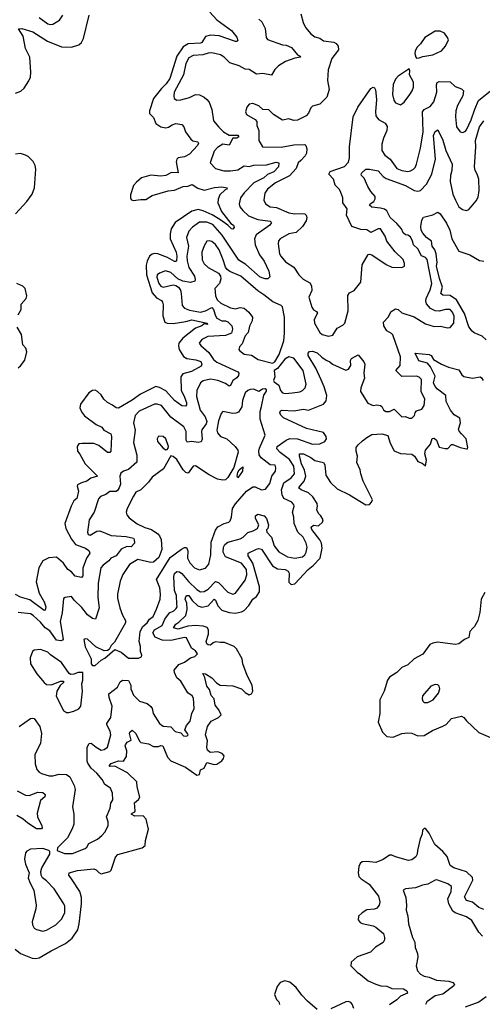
# Model space of a CAD drawing. Extents: x 1839239 to 1929705, y 762242 to 910352.
# Tile 374 of 429: x 1905268 to 1908994, y 857486 to 865408. Entities that reach past the tile are written whole.
import ezdxf

# ---------------------------------------------------------------- set-up
doc = ezdxf.new("R2010")
doc.units = 0

msp = doc.modelspace()

# ---------------------------------------------------------------- linework, layer by layer
at = {"layer": '0CON10XD'}
for points in [[(1906798.3, 865468.3), (1906855, 865406.7), (1906975, 865321.4), (1907017.4, 865267.4), (1907025, 865240), (1907018.2, 865231.8), (1907005, 865230.8), (1906875, 865276.9), (1906805, 865283.9), (1906765, 865271.9), (1906735.7, 865225), (1906725, 865218.5), (1906625, 865214.3), (1906585, 865188.1), (1906533, 865115), (1906477.2, 864935), (1906448.5, 864891.5), (1906410.3, 864855), (1906345, 864774.1), (1906312.4, 864675), (1906313, 864653), (1906345, 864620), (1906363.7, 864573.7), (1906405, 864544.6), (1906445, 864538.6), (1906466.6, 864543.4), (1906495, 864562.7), (1906525, 864571.6), (1906575.3, 864565.3), (1906590, 864545), (1906604.4, 864505), (1906645.3, 864445.3), (1906663.1, 864433.1), (1906704.2, 864424.2), (1906707.5, 864415), (1906701.4, 864395), (1906634.7, 864325.3), (1906595, 864304.6), (1906545, 864295.7), (1906534.3, 864285), (1906528.9, 864265), (1906545.5, 864174.5), (1906490.9, 864179.1), (1906445, 864152.9), (1906405, 864149.5), (1906325, 864155.7), (1906250, 864135), (1906208.3, 864101.7), (1906185, 864072.5), (1906160.9, 863999.1), (1906160, 863970), (1906168.3, 863958.3), (1906183.1, 863953.1), (1906245, 863962.2), (1906285, 863960.4), (1906336.1, 863993.9), (1906465, 864030.8), (1906515, 864035.3), (1906585, 864065.2), (1906621.3, 864068.7), (1906657.2, 864082.8), (1906702.7, 864052.7), (1906755, 864034.8), (1906837.2, 864057.2), (1906895, 864062.5), (1906940, 864055), (1906936.2, 864045), (1906921.7, 864038.3), (1906880.8, 863999.2), (1906866, 863964), (1906863.5, 863935), (1906894.4, 863864.4), (1906968.4, 863768.4), (1906989.1, 863755), (1906994.4, 863735), (1906985, 863722.5), (1906975, 863724.4), (1906945.4, 863755.4), (1906880.4, 863800.4), (1906818.7, 863838.7), (1906745, 863870), (1906705, 863880.5), (1906655, 863866.9), (1906520.9, 863775), (1906488.8, 863725), (1906479.5, 863685), (1906481.2, 863645), (1906527.5, 863537.5), (1906534.8, 863505), (1906532, 863468), (1906525, 863461.6), (1906515, 863463), (1906459.6, 863495), (1906380, 863525), (1906355, 863526.9), (1906335, 863520.9), (1906314.7, 863505.3), (1906294.4, 863465.6), (1906288.1, 863431.9), (1906288.5, 863355), (1906335, 863211.2), (1906371.2, 863171.2), (1906409.2, 863149.2), (1906419.6, 863135), (1906424.7, 863114.7), (1906421.3, 863025), (1906438.2, 862975), (1906457.3, 862967.3), (1906505, 862964), (1906605, 862979), (1906655, 862992.9), (1906778.8, 862965), (1906780, 862955), (1906755, 862960), (1906735.5, 862944.5), (1906685, 862924.8), (1906580.8, 862845), (1906550.7, 862805), (1906547.8, 862785), (1906553.6, 862755), (1906587.7, 862697.7), (1906615, 862681.2), (1906688, 862672), (1906728.4, 862658.4), (1906736.1, 862635), (1906729.4, 862620.6), (1906652.4, 862577.6), (1906582.7, 862557.3), (1906565.4, 862535), (1906568.1, 862425), (1906591.4, 862385), (1906612.8, 862327.2), (1906612, 862308), (1906602.6, 862297.4), (1906575, 862300.8), (1906514.8, 862344.8), (1906445, 862420.6), (1906395, 862449.1), (1906365, 862455.5), (1906241.1, 862395), (1906174, 862346), (1906065, 862281.5), (1906045, 862285.5), (1906017.1, 862307.1), (1905975, 862328), (1905946.2, 862355), (1905925, 862389.6), (1905895, 862416.7), (1905875, 862426.6), (1905855, 862424), (1905824.1, 862405), (1905759.2, 862315), (1905752, 862285), (1905765, 862253.5), (1905791.6, 862221.6), (1905885, 862149.6), (1905928.8, 862128.8), (1905946.9, 862105), (1906002.5, 862075), (1906007.1, 862055), (1906002.5, 861935), (1905994.3, 861925.7), (1905974.6, 861924.6), (1905905, 861982.9), (1905865, 861998.4), (1905770.7, 861999.3), (1905745, 861994), (1905730.8, 861975), (1905732.9, 861935), (1905752.5, 861912.5), (1905796.2, 861835), (1905894.2, 861735), (1905841.5, 861718.5), (1905808.9, 861695), (1905767.3, 861682.7), (1905734.4, 861665), (1905731.5, 861655), (1905741.2, 861615), (1905727.8, 861555), (1905704.6, 861535.4), (1905683.5, 861495), (1905631.5, 861355), (1905641.1, 861315), (1905685, 861228), (1905718.8, 861185), (1905798.8, 861155), (1905825, 861136.2), (1905831.2, 861125), (1905832, 861115), (1905805.7, 861075), (1905776.1, 860993.9), (1905777.6, 860932.4), (1905765, 860920.6), (1905715, 860930), (1905685.6, 860965), (1905655.4, 860985.4), (1905622.1, 861035), (1905565, 861083.7), (1905502.4, 861077.6), (1905454.8, 861055.2), (1905422.7, 860997.3), (1905400, 860885), (1905424.8, 860794.8), (1905466.2, 860725), (1905477.9, 860685), (1905473.6, 860656.4), (1905465, 860654.2), (1905350.4, 860740.4), (1905275, 860760.7), (1905235, 860784.5)], [(1905235, 864817.1), (1905278.1, 864831.9), (1905304.3, 864855.7), (1905343.4, 864916.6), (1905354.3, 864945), (1905357.8, 864985), (1905348.8, 865105), (1905314.6, 865175), (1905295.9, 865275), (1905258.8, 865335), (1905285, 865336.2), (1905375, 865310), (1905492.7, 865235), (1905605, 865188.1), (1905685, 865185.7), (1905745, 865205.8), (1905766.4, 865223.6), (1905781.9, 865255), (1905828.2, 865445)], [(1905424.1, 865424.1), (1905493.8, 865375), (1905515, 865368.5), (1905535, 865371.5), (1905590, 865405), (1905617.1, 865442.9)], [(1907195, 865411.9), (1907219.1, 865389.1), (1907245.8, 865335.8), (1907252.9, 865265), (1907265, 865248), (1907385, 865206.5), (1907415, 865203.3), (1907456.2, 865185), (1907505, 865126), (1907526.2, 865115), (1907530, 865105), (1907485, 865098.1), (1907409.7, 865070.3), (1907352.9, 865035), (1907323.3, 865006.7), (1907295, 864960), (1907225, 864974.4), (1907175, 864968.5), (1907116.4, 865006.4), (1907085, 865008.9), (1907035, 865037.1), (1906959.8, 865059.8), (1906915.6, 865105), (1906885.6, 865125), (1906815, 865139.8), (1906785, 865139.2), (1906743.5, 865123.5), (1906665, 865119.6), (1906630.1, 865099.9), (1906606.4, 865055), (1906587.4, 864962.6), (1906512.7, 864825), (1906508.5, 864795), (1906512.5, 864772.5), (1906535, 864760), (1906565, 864762.2), (1906635, 864781.1), (1906685, 864805.6), (1906715, 864802.9), (1906753.2, 864783.2), (1906776.6, 864766.6), (1906793.4, 864743.4), (1906815.7, 864685), (1906829.2, 864595), (1906872, 864542), (1906909.2, 864505), (1906955, 864478.2), (1907025, 864477.3), (1907034.3, 864465), (1907017.5, 864455), (1906985, 864453.5), (1906955, 864399.2), (1906905, 864405.5), (1906861.9, 864378.1), (1906835, 864348.6), (1906801.1, 864255), (1906845, 864209.4), (1906912.3, 864192.3), (1906965, 864191.1), (1907025, 864199.3), (1907075, 864232.4), (1907115, 864226.3), (1907155, 864237.7), (1907255, 864240), (1907335, 864261.1), (1907355.5, 864255.5), (1907352.3, 864225), (1907315, 864184.1), (1907265, 864162), (1907234.3, 864135.7), (1907155, 864096.1), (1907075.4, 864015), (1907046.2, 863975), (1907036.7, 863925), (1907042.4, 863902.4), (1907065, 863871.4), (1907109.6, 863829.6), (1907185, 863800.3), (1907285, 863785.6), (1907297.1, 863775), (1907282.9, 863755), (1907172.5, 863677.5), (1907159.6, 863645), (1907165.5, 863595), (1907200.5, 863515), (1907237, 863465), (1907274.4, 863385), (1907281.7, 863338.3), (1907267.7, 863322.3), (1907245, 863321.9), (1907204.4, 863335), (1907088.4, 863438.4), (1907032.6, 863472.6), (1906899.8, 863675), (1906825, 863759.8), (1906775, 863778.8), (1906715, 863779.8), (1906661.2, 863738.8), (1906631.2, 863705)], [(1907532.5, 865455), (1907551.4, 865385), (1907568.6, 865345), (1907613.1, 865295), (1907645, 865269.5), (1907685, 865258.5), (1907715, 865238.5), (1907797.4, 865227.4), (1907816.1, 865216.1), (1907832.3, 865195), (1907834.4, 865165), (1907780.8, 865095), (1907751.1, 865005), (1907747.4, 864917.4), (1907760, 864845), (1907740.8, 864785), (1907685, 864728), (1907625, 864712.5), (1907612.3, 864697.7), (1907594.2, 864655), (1907575, 864634), (1907505, 864598.6), (1907476.6, 864596.6), (1907435, 864609.4), (1907385, 864600), (1907313.3, 864645), (1907275, 864681.2), (1907226.1, 864686.1), (1907193.2, 864713.2), (1907145, 864732.9), (1907115, 864729.2), (1907097.1, 864705), (1907088, 864665), (1907095.9, 864645.9), (1907164.2, 864604.2), (1907177.7, 864587.7), (1907178, 864555), (1907192.9, 864515), (1907193.1, 864435), (1907223.8, 864385), (1907375, 864383.1), (1907475, 864399.7), (1907565, 864402.9), (1907572.9, 864395), (1907579.6, 864369.6), (1907576.9, 864335), (1907566.8, 864313.2), (1907531.8, 864275), (1907511.5, 864255), (1907495, 864210.5), (1907439.9, 864150.1), (1907328.5, 864095), (1907263.6, 864045), (1907243, 864013), (1907235.4, 863955), (1907246.7, 863925), (1907285, 863902), (1907336.3, 863896.3), (1907435, 863852.8), (1907485, 863846.5), (1907545, 863849.6), (1907564, 863845), (1907575.4, 863835), (1907580.4, 863815), (1907575, 863788.8), (1907546, 863744), (1907495, 863696.2), (1907435, 863683.9), (1907364.7, 863645.3), (1907352.6, 863627.4), (1907350, 863605), (1907360, 863525), (1907370, 863505), (1907408.9, 863458.9), (1907475, 863415.6), (1907515, 863355.7), (1907551.3, 863321.3), (1907605, 863291.2), (1907617, 863267), (1907620.3, 863229.7), (1907596.7, 863175), (1907620, 863095), (1907633.6, 863073.6), (1907659.3, 863059.3), (1907665.8, 863045.8), (1907640, 862995), (1907641.1, 862965), (1907685, 862892), (1907705.4, 862875.4), (1907755, 862861.4), (1907789.7, 862870.3), (1907825.5, 862924.5), (1907870.7, 862949.3), (1907885.7, 862965), (1907912.5, 863065), (1907911.7, 863188.3), (1907925, 863210), (1907961.2, 863228.8), (1908016, 863295), (1908026.2, 863435), (1908075, 863517.5), (1908085, 863522.5), (1908105, 863516.2), (1908219.1, 863439.1), (1908265, 863416), (1908345, 863413.8), (1908366.2, 863423.8), (1908368, 863445), (1908355, 863478.8), (1908290.6, 863540.6), (1908225.6, 863625), (1908211.1, 863665), (1908174, 863724), (1908155, 863724), (1908095, 863696.2), (1908065, 863718), (1908015, 863720.8), (1907942, 863745), (1907901.1, 863835), (1907904.4, 863885), (1907870, 863935), (1907870.8, 863975), (1907850.8, 864025), (1907840.8, 864045), (1907809.1, 864075), (1907794.4, 864125), (1907758, 864165), (1907767.5, 864185), (1907885, 864226), (1907915, 864261.2), (1907924.6, 864295.4), (1907923.2, 864385), (1907953.5, 864626.5), (1907990.4, 864705), (1908095, 864854.2), (1908115, 864863.8), (1908125, 864860), (1908134.2, 864844.2), (1908141.6, 864765), (1908132.2, 864665), (1908136.9, 864635), (1908157.5, 864605), (1908210.6, 864575), (1908228.2, 864548.2), (1908225.9, 864515), (1908198.2, 864455), (1908183.8, 864405), (1908185.6, 864355), (1908208.3, 864318.3), (1908252.1, 864285), (1908305, 864210), (1908345, 864193.1), (1908395, 864187.1), (1908415, 864190.5), (1908440, 864205), (1908452.4, 864217.6), (1908464.6, 864245.4), (1908495.9, 864374.1), (1908516.7, 864505), (1908511.2, 864665), (1908524.7, 864685.3), (1908575, 864707.8), (1908603.6, 864746.4), (1908627.5, 864825), (1908623.9, 864883.9), (1908629.1, 864900.9), (1908645, 864910.6), (1908735, 864907.5), (1908775, 864871.2), (1908825, 864850.8), (1908842, 864835), (1908837.1, 864795), (1908795, 864716), (1908781.2, 864675), (1908777.1, 864625), (1908786.9, 864545), (1908815, 864504), (1908835, 864500), (1908855, 864508), (1908865, 864522), (1908905, 864601.9), (1908932.3, 864687.7), (1908962.4, 864757.6), (1909060.6, 864835)], [(1908465, 865097.5), (1908485, 865100), (1908515, 865112), (1908596.4, 865123.6), (1908665, 865158), (1908697.5, 865195), (1908720, 865245), (1908714, 865265), (1908688.9, 865298.9), (1908655, 865314.3), (1908615, 865315.8), (1908530, 865265), (1908495.6, 865214.4), (1908466.7, 865185), (1908454, 865155), (1908451.2, 865135), (1908457.5, 865105), (1908465, 865097.5)], [(1908335, 864722.5), (1908365, 864744.2), (1908410, 864805), (1908429.2, 864835), (1908439.2, 864865), (1908439.4, 864905), (1908408, 864965), (1908411.2, 864995), (1908405, 865012.5), (1908315, 864954), (1908295, 864928), (1908275.6, 864885), (1908269.4, 864805), (1908280.7, 864760.7), (1908295, 864738), (1908335, 864722.5)], [(1908024.3, 864175), (1908056.1, 864203.9), (1908085.9, 864204.1), (1908155, 864190.8), (1908195.6, 864145.6), (1908219.7, 864129.7), (1908374.1, 864074.1), (1908445, 864032.2), (1908475, 864026.9), (1908495, 864032.5), (1908543.2, 864085), (1908587.9, 864165), (1908617.6, 864285), (1908601.6, 864475), (1908615, 864508.6), (1908635, 864521.2), (1908675, 864438.6), (1908700.8, 864355), (1908751.2, 864245), (1908747.1, 864195), (1908736.4, 864155), (1908735.9, 864105), (1908756.8, 864005), (1908776.9, 863955), (1908805, 863903.1), (1908835, 863880.8), (1908865, 863872), (1908885, 863880), (1908905, 863900.8), (1908945, 863950), (1908960.8, 863979.2), (1908967.4, 864032.6), (1908965.6, 864125), (1908953.4, 864165), (1908936.1, 864195), (1908930.8, 864225), (1908942.5, 864385), (1908938.7, 864435), (1908971.7, 864545), (1909005, 864594.2)], [(1905234.2, 863845), (1905326.4, 863945), (1905369.6, 864005), (1905388.2, 864055), (1905398.8, 864205), (1905392.8, 864235), (1905375.7, 864265.7), (1905337.1, 864307.1), (1905315, 864318.8), (1905275, 864330.5), (1905234.5, 864324.5)], [(1905265, 859721.1), (1905355, 859784.5), (1905375, 859788.9), (1905385, 859784.4), (1905431.2, 859721.2), (1905444.2, 859665), (1905435.3, 859585), (1905391.6, 859495), (1905392.1, 859422.1), (1905406.3, 859376.3), (1905424.6, 859354.6), (1905445, 859341.9), (1905505, 859325.5), (1905535, 859325.4), (1905585, 859337.3), (1905645, 859336.2), (1905672.1, 859315), (1905684.1, 859295), (1905707.7, 859247.7), (1905714.6, 859215), (1905693.9, 859073.9), (1905703.8, 859015), (1905704.3, 858935), (1905691.7, 858898.3), (1905653.7, 858826.3), (1905572.5, 858745), (1905570, 858725), (1905630.3, 858700.3), (1905695, 858699.4), (1905795, 858738.9), (1905809.1, 858750.9), (1905825, 858780), (1905895, 858815.8), (1905930.8, 858845), (1905956, 858875), (1905980, 858925), (1905980, 858955), (1905968.1, 858995), (1905996.3, 859063.7), (1906002.2, 859105), (1906017.4, 859132.6), (1906016.7, 859185), (1906000.6, 859225), (1905954.4, 859255), (1905932.7, 859295), (1905890, 859345), (1905844.6, 859385), (1905816.9, 859425), (1905812, 859442), (1905811.6, 859555), (1905826.8, 859583.2), (1905845, 859587.8), (1905885, 859554.1), (1905925, 859530.9), (1905947.5, 859535), (1905975, 859556.2), (1906001.8, 859655), (1905998.1, 859685), (1905970, 859735), (1905970, 859745), (1906001.1, 859795), (1906011.8, 859885), (1905989.6, 859955), (1905987, 859983), (1906055, 860037.1), (1906078.8, 860081.2), (1906095, 860092.7), (1906145, 860091.4), (1906162.1, 860055), (1906163.5, 860025), (1906185, 859974.4), (1906233.8, 859923.8), (1906294.2, 859905), (1906325, 859882.7), (1906335.9, 859865), (1906342.2, 859825), (1906395, 859744.3), (1906425, 859724.4), (1906485, 859717.5), (1906520.8, 859680.8), (1906565, 859671.2), (1906587.3, 859647.3), (1906615, 859643.8), (1906623.8, 859655), (1906620.8, 859665), (1906598.6, 859695), (1906611.5, 859728.5), (1906640, 859765), (1906654.7, 859825.3), (1906672.5, 859865), (1906669.2, 859949.2), (1906658.3, 859968.3), (1906623.2, 859993.2), (1906565.7, 860085), (1906534, 860114), (1906514.3, 860155), (1906512.9, 860175), (1906550.3, 860219.7), (1906595, 860238.2), (1906645, 860272.5), (1906680, 860285), (1906700, 860305), (1906685, 860329.2), (1906652.2, 860352.2), (1906610.8, 860435), (1906595, 860437.9), (1906485, 860413.2), (1906415, 860414.7), (1906360.1, 860440.1), (1906341.7, 860475), (1906355, 860499.6), (1906415.9, 860535), (1906437.3, 860585), (1906473.8, 860635), (1906508.9, 860651.1), (1906528.7, 860671.3), (1906535.2, 860685), (1906534.3, 860705), (1906530.4, 860775), (1906515.2, 860815), (1906510.8, 860929.2), (1906515, 860952.5), (1906535, 860967.1), (1906555, 860964.4), (1906575, 860951.5), (1906627.5, 860887.5), (1906695, 860823.8), (1906725, 860805.4), (1906755, 860808), (1906785, 860825.3), (1906845, 860887.6), (1906869.2, 860879.2), (1906945, 860803.1), (1906985, 860785.8), (1907005, 860794.2), (1907085, 860897.5), (1907098.2, 860941.8), (1907095.6, 860985), (1907054.6, 861035), (1906926.2, 861086.2), (1906906.5, 861125), (1906908.9, 861165), (1906921.5, 861185), (1906945, 861203.1), (1907045, 861230.7), (1907068.5, 861245), (1907105, 861281.8), (1907149.2, 861295), (1907183.8, 861315), (1907193, 861343), (1907166.7, 861395), (1907168, 861415), (1907185, 861430), (1907237.1, 861415), (1907254.6, 861395), (1907272.1, 861345), (1907265.7, 861315), (1907256.8, 861303.2), (1907258.5, 861285), (1907297.1, 861245), (1907317.1, 861175), (1907355, 861127.1), (1907425, 861086.8), (1907485, 861076.7), (1907545, 861086.4), (1907565, 861103.3), (1907576.4, 861123.6), (1907583.8, 861165), (1907575, 861197.5), (1907550, 861245), (1907506.9, 861285), (1907478.4, 861355), (1907475.9, 861405), (1907464.6, 861445), (1907479.2, 861495), (1907475.9, 861505.9), (1907460, 861525), (1907395, 861556), (1907380.8, 861585), (1907376.5, 861625), (1907395, 861680.9), (1907455, 861720.6), (1907480.6, 861755), (1907477, 861815), (1907440.3, 861870.3), (1907365, 861926.6), (1907338.8, 861955), (1907342.3, 861975), (1907415, 862026), (1907445, 862037.5), (1907505, 862036.8), (1907625, 861992.3), (1907685, 861996.5), (1907725, 862014.2), (1907739.4, 862035), (1907737.5, 862055), (1907715, 862085.4), (1907577.5, 862117.5), (1907393.3, 862203.3), (1907372.2, 862225), (1907364.2, 862245), (1907368.8, 862261.2), (1907383.3, 862266.7), (1907475, 862261.9), (1907553.8, 862273.8), (1907595, 862265.4), (1907715, 862314.5), (1907735, 862340.8), (1907742.4, 862385), (1907721.5, 862455), (1907695, 862510.5), (1907653.1, 862603.1), (1907590, 862705), (1907591.2, 862725), (1907603, 862737), (1907625, 862740.8), (1907665, 862727.7), (1907701.5, 862691.5), (1907735, 862667.8), (1907765.2, 862655.2), (1907786.4, 862635), (1907895, 862588.2), (1907915, 862596.9), (1907933.8, 862625), (1907933.4, 862666.6), (1907939.1, 862680.9), (1907995, 862710), (1908040.8, 862655), (1908046.9, 862635), (1908039.4, 862565), (1908044.7, 862524.7), (1908015.4, 862445), (1908012.3, 862415), (1908071.8, 862321.8), (1908115, 862302.4), (1908145, 862308.7), (1908172.5, 862305), (1908185.5, 862295), (1908198.3, 862268.3), (1908216.7, 862256.7), (1908245, 862256.7), (1908285, 862275.5), (1908345, 862212.9), (1908374, 862216), (1908405, 862201.4), (1908425, 862200.6), (1908447.3, 862222.7), (1908451.9, 862245), (1908465, 862260.8), (1908506.2, 862275), (1908525.7, 862305), (1908530.6, 862355), (1908500.7, 862415), (1908502.9, 862512.9), (1908485, 862531.4), (1908465, 862538.5), (1908345, 862537.7), (1908296.9, 862585), (1908332.7, 862625), (1908333.7, 862695), (1908272.7, 862872.7), (1908263.6, 862883.6), (1908224.4, 862905), (1908200.4, 862945), (1908198.5, 862975), (1908236.6, 863013.4), (1908259.8, 863060.2), (1908295, 863081.8), (1908315, 863076.9), (1908345, 863048), (1908445, 863018), (1908535, 862960), (1908605, 862940), (1908655, 862941.2), (1908715, 862928), (1908735, 862930), (1908765.5, 862965), (1908766.4, 863023.6), (1908754.5, 863055), (1908735, 863075.4), (1908697.5, 863075), (1908645, 863062.2), (1908615, 863064.4), (1908576, 863085), (1908545, 863122), (1908537.8, 863145), (1908540.5, 863165), (1908575, 863232.9), (1908586, 863285), (1908548.3, 863478.3), (1908535, 863494.5), (1908505, 863506.7), (1908475, 863563.1), (1908438.8, 863595), (1908432.3, 863625), (1908415, 863660), (1908395, 863674.6), (1908375, 863675.4), (1908355, 863692), (1908341.8, 863725), (1908305, 863767.7), (1908251.6, 863815), (1908225, 863869.5), (1908205, 863883.5), (1908175, 863891.2), (1908105, 863898.2), (1908085, 863914.3), (1908090.8, 863925), (1908120.5, 863945), (1908130.9, 863965), (1908131.5, 863985), (1908095, 864026.2), (1908071.2, 864065), (1908042.9, 864132.9), (1908021.2, 864155), (1908018, 864165), (1908024.3, 864175)], [(1909025, 862831.5), (1908991.2, 862861.2), (1908927.4, 862887.4), (1908910.6, 862900.6), (1908885, 862936), (1908851.5, 863045), (1908784.9, 863154.9), (1908735, 863188.3), (1908675, 863192.4), (1908660.6, 863205), (1908672.5, 863255), (1908648.3, 863325), (1908624.8, 863425), (1908629, 863455), (1908622, 863525), (1908610.5, 863555), (1908589.2, 863585), (1908583.6, 863625), (1908545, 863654.7), (1908515, 863690), (1908501.1, 863715), (1908497.5, 863742.5), (1908505.9, 863794.1), (1908521.2, 863818.8), (1908595, 863838.8), (1908635, 863860), (1908655, 863846.7), (1908705, 863769.4), (1908731.1, 863715), (1908749.5, 863645), (1908804.6, 863544.6), (1908892.5, 863515), (1908971.2, 863471.2), (1909005, 863466)], [(1906631.2, 863705), (1906610.4, 863655), (1906628.8, 863585), (1906615.3, 863505.3), (1906617.1, 863467.1), (1906630.3, 863415), (1906676.8, 863345), (1906681.6, 863318.4), (1906677.5, 863305), (1906643.8, 863293.8), (1906582.7, 863302.7), (1906542, 863322), (1906485, 863374.5), (1906443.4, 863386.6), (1906395, 863368.9), (1906374.7, 863355), (1906372.6, 863335), (1906390, 863285), (1906405, 863263.5), (1906425, 863255.9), (1906505, 863273.8), (1906525, 863270), (1906546, 863256), (1906562.2, 863232.2), (1906570, 863205), (1906577.1, 863107.1), (1906595.7, 863085.7), (1906635, 863071), (1906725, 863054.8), (1906765, 863064.4), (1906815, 863092.6), (1906829.8, 863075), (1906844.3, 863025), (1906856.4, 863005), (1906895, 862983.5), (1906925.2, 862985.2), (1906945, 862977.9), (1906975.4, 862945), (1906981.5, 862918.5), (1906975, 862884.5), (1906925, 862865.6), (1906782.3, 862857.7), (1906734.4, 862835), (1906714.4, 862805), (1906726.2, 862786.2), (1906791.2, 862731.2), (1906830, 862675), (1906855, 862651.2), (1907025, 862575.6), (1907031.9, 862565), (1907031.5, 862545), (1907018.1, 862525), (1906984, 862506), (1906965, 862464.4), (1906955, 862460), (1906925, 862480.4), (1906865, 862505.9), (1906805, 862515.4), (1906745, 862500.9), (1906723.2, 862486.8), (1906693.8, 862425), (1906692.8, 862375), (1906722.8, 862265), (1906761.3, 862211.3), (1906775.3, 862175), (1906770.3, 862155), (1906735, 862108.1), (1906731.1, 862095), (1906737.3, 862032.7), (1906729.7, 862010.3), (1906705, 862005.6), (1906655, 862014.5), (1906617.6, 862007.6), (1906610, 862025), (1906608.5, 862095), (1906591.4, 862131.4), (1906485, 862209.4), (1906409.2, 862305), (1906375, 862315.3), (1906355, 862314), (1906231.2, 862258.8), (1906197.1, 862222.9), (1906185.3, 862165), (1906197.9, 862105), (1906185.3, 862005), (1906212.1, 861905), (1906211.6, 861848.4), (1906145, 861787.9), (1906105.4, 861774.6), (1906081.8, 861758.2), (1906075.6, 861735), (1906078.9, 861671.1), (1906069.5, 861640.5), (1906055, 861618.6), (1906045, 861613.1), (1905995, 861611.1), (1905961.9, 861588.1), (1905919.1, 861570.9), (1905903.9, 861553.9), (1905868.6, 861445), (1905829.1, 861385), (1905814.2, 861285), (1905819.5, 861265), (1905835, 861261.1), (1905888.5, 861291.5), (1905914.7, 861294.7), (1906005, 861258.2), (1906125, 861250), (1906185, 861235.3), (1906191.5, 861225), (1906193.8, 861195), (1906165, 861166.5), (1906130.3, 861169.7), (1906085, 861146.9), (1906045.3, 861094.7), (1906001.5, 861075), (1905985, 861053.1), (1905940.9, 861019.1), (1905922.7, 860997.3), (1905899.8, 860875), (1905897.9, 860757.9), (1905909.1, 860675), (1905878.8, 860585), (1905855, 860589.4), (1905815, 860619.5), (1905769.2, 860679.2), (1905706.8, 860736.8), (1905685, 860766.2), (1905635, 860760), (1905620, 860750), (1905611.1, 860635), (1905593.3, 860565), (1905617.5, 860425), (1905614, 860416), (1905599.7, 860410.3), (1905565, 860417.1), (1905510.4, 860490.4), (1905474.2, 860515), (1905435, 860561.4), (1905377.3, 860615), (1905355, 860627.5), (1905255, 860638.9)], [(1907305, 862643.3), (1907324.1, 862655.9), (1907356.8, 862713.2), (1907394.5, 862825), (1907400.9, 862885), (1907400, 863015), (1907385, 863096.2), (1907375, 863106.9), (1907307.9, 863137.9), (1907235.5, 863195), (1907185, 863225.3), (1907050, 863345), (1906961.5, 863381.5), (1906937.8, 863397.8), (1906925.4, 863415.4), (1906908, 863475), (1906874.7, 863555), (1906845, 863600), (1906815, 863624.4), (1906795, 863628.9), (1906775.5, 863624.5), (1906753, 863587), (1906735, 863537.5), (1906737.7, 863475), (1906755, 863443.5), (1906786.7, 863415), (1906869.4, 863369.4), (1906885.3, 863345.3), (1906886.9, 863323.1), (1906876.1, 863283.9), (1906838.6, 863245), (1906844, 863185), (1906859.2, 863155), (1906888, 863128), (1906965, 863088.9), (1907005, 863081.7), (1907045, 863091.9), (1907075, 863087.8), (1907114.8, 863054.8), (1907142.2, 863015), (1907140.7, 862985), (1907118.5, 862941.5), (1907108.1, 862891.9), (1907083.6, 862865), (1907061.1, 862798.9), (1907038, 862775), (1907034.2, 862755), (1907039.2, 862745), (1907075, 862717.1), (1907135, 862708.9), (1907190, 862675), (1907305, 862643.3)], [(1905256.8, 863033.2), (1905279.2, 863075), (1905281.4, 863118.6), (1905321.2, 863165), (1905326.4, 863186.4), (1905312.5, 863245), (1905295, 863262.5), (1905245.7, 863285.7)], [(1905255, 862608), (1905275, 862622), (1905310.7, 862669.3), (1905325.4, 862735), (1905318.2, 862765), (1905295, 862791.2), (1905281.9, 862875), (1905247.1, 862935)], [(1905231.1, 857931.1), (1905275, 857894.4), (1905368.6, 857858.6), (1905395, 857853.5), (1905425, 857859.5), (1905522.3, 857917.7), (1905636.9, 857975), (1905691.5, 858018.5), (1905736.7, 858085), (1905748.5, 858135), (1905767.1, 858295), (1905765.3, 858345), (1905753.1, 858395), (1905684.8, 858494.8), (1905664.4, 858525), (1905667.5, 858545), (1905735, 858564.1), (1905865, 858575.5), (1905885, 858568.2), (1905905, 858545.6), (1905925, 858535.7), (1905995, 858554.4), (1906005, 858566.7), (1906040.8, 858669.2), (1906058.6, 858691.4), (1906255.8, 858744.2), (1906277.5, 858765), (1906281.4, 858805), (1906304.4, 858895), (1906286.6, 858976.6), (1906263.1, 859003.1), (1906195, 859000), (1906166.7, 859015), (1906174, 859025), (1906195, 859034), (1906197.9, 859042.1), (1906192.4, 859107.6), (1906225.7, 859134.3), (1906237.1, 859152.9), (1906213.9, 859235), (1906212.4, 859275), (1906137.3, 859347.3), (1906035, 859402.1), (1905995, 859399.2), (1905990, 859405), (1906005, 859424.3), (1906064.7, 859445.3), (1906105, 859442.7), (1906128.9, 859481.1), (1906132, 859525), (1906118.8, 859565), (1906120.8, 859575), (1906135, 859594.5), (1906165, 859610), (1906151.8, 859665), (1906154.1, 859675.9), (1906175, 859691.4), (1906205, 859664.4), (1906233.5, 859603.5), (1906245, 859592.9), (1906305, 859580.5), (1906345, 859559.5), (1906385, 859560.5), (1906405, 859568.1), (1906421.1, 859565), (1906457.5, 859475), (1906485, 859445.6), (1906603.3, 859395), (1906695, 859328.9), (1906715, 859336.2), (1906725, 859371.4), (1906755, 859386.2), (1906775, 859430.9), (1906835, 859415.7), (1906855, 859417.5), (1906896.2, 859445), (1906910.8, 859465), (1906914.2, 859485), (1906900, 859505), (1906865, 859518.2), (1906803.2, 859513.2), (1906780.3, 859530.3), (1906774.8, 859555), (1906780.4, 859605), (1906764.2, 859655), (1906779.8, 859720.2), (1906811.2, 859765), (1906869.2, 859795), (1906891.4, 859815), (1906872.5, 859855), (1906841.6, 859891.6), (1906833.1, 859943.1), (1906810.8, 859970.8), (1906797.6, 860017.6), (1906775.5, 860045), (1906760.6, 860115), (1906743.4, 860146.6), (1906765, 860146), (1906815, 860112.9), (1906853.1, 860073.1), (1906883.1, 860053.1), (1906985, 860047.9), (1907053.9, 860023.9), (1907085, 859994.5), (1907115, 859977.1), (1907135, 859983.1), (1907144.6, 860005), (1907140.4, 860055), (1907101.3, 860131.3), (1907064, 860225), (1907059.7, 860265), (1907014.8, 860345), (1906995, 860363.8), (1906918, 860398), (1906885, 860395.8), (1906845, 860402.2), (1906825.8, 860394.2), (1906805, 860374.5), (1906785, 860377.4), (1906775, 860387.3), (1906770.3, 860405), (1906789.8, 860465), (1906789.2, 860499.2), (1906776.8, 860516.8), (1906745, 860528.4), (1906685, 860532.9), (1906621.9, 860528.1), (1906545, 860503.9), (1906505.8, 860515), (1906524.5, 860545), (1906550.3, 860559.7), (1906607.4, 860615), (1906618.2, 860661.8), (1906613, 860713), (1906600, 860745), (1906606, 860765), (1906615, 860776.2), (1906629.1, 860775), (1906656, 860736), (1906703.1, 860693.1), (1906735, 860681.2), (1906785, 860691.6), (1906835, 860746.5), (1906845, 860737.5), (1906865, 860691.3), (1906895, 860658.4), (1906955, 860637.3), (1907005, 860632.7), (1907055, 860643.1), (1907074.8, 860655.2), (1907114, 860695), (1907144.8, 860745.2), (1907174.1, 860765.9), (1907198.9, 860805), (1907200.8, 860845), (1907144.6, 861034.6), (1907107.3, 861095), (1907108.6, 861115), (1907175, 861148.5), (1907195, 861153.6), (1907215, 861147.3), (1907305, 861013.6), (1907345, 860989.2), (1907405, 860984), (1907431.2, 860971.2), (1907438.4, 860955), (1907435, 860881.2), (1907455, 860864.5), (1907485, 860867.8), (1907590.7, 860985), (1907632.2, 861017.8), (1907687.1, 861075), (1907705.2, 861155), (1907699.8, 861195), (1907685, 861224), (1907621.1, 861305), (1907614.5, 861325), (1907635, 861341.5), (1907673.6, 861336.4), (1907707.5, 861365), (1907711.5, 861385), (1907694.5, 861415), (1907673.5, 861435), (1907662.1, 861465), (1907667.7, 861495), (1907662.9, 861515), (1907628.3, 861568.3), (1907595, 861600.3), (1907535.6, 861625), (1907520.6, 861635), (1907516.7, 861645), (1907557.8, 861695), (1907571.6, 861735), (1907562.2, 861782.2), (1907537.1, 861835), (1907520.4, 861895), (1907522, 861915), (1907555, 861913.8), (1907613.3, 861885), (1907645, 861861.2), (1907715.7, 861845), (1907726.3, 861826.3), (1907732.8, 861742.8), (1907771.5, 861685), (1907825, 861634.6), (1907925.4, 861585.4), (1908055, 861505.5), (1908085, 861507.5), (1908102.5, 861525), (1908109.4, 861545), (1908035.5, 861695), (1908016.5, 861753.5), (1908009.4, 861785), (1907983, 861845), (1907987.3, 861895), (1907977.4, 861935), (1907978.9, 861965), (1907993.1, 861986.9), (1908029.5, 862020.5), (1908062.8, 862047.2), (1908105, 862069.6), (1908185.4, 862075.4), (1908231.8, 862061.8), (1908251.2, 862001.2), (1908285, 861940), (1908335, 861918.1), (1908425, 861912.3), (1908446.4, 861896.4), (1908473.4, 861853.4), (1908509.1, 861839.1), (1908535, 861818.8), (1908543.7, 861865), (1908531.9, 861915), (1908535, 861943.3), (1908577.6, 861992.4), (1908590.9, 862039.1), (1908605, 862040.6), (1908624.6, 862024.6), (1908645, 861968.8), (1908695, 861957.1), (1908715, 861958.6), (1908745, 861988.8), (1908755, 861989.4), (1908815, 861965.6), (1908866, 861954), (1908873.9, 861956.1), (1908876.9, 861965), (1908864.4, 862034.4), (1908825.3, 862075.3), (1908807.6, 862097.6), (1908803.1, 862113.1), (1908816.9, 862165), (1908811.7, 862201.7), (1908767.4, 862227.4), (1908736.9, 862265), (1908703.1, 862335), (1908700.9, 862385), (1908631.5, 862435), (1908615, 862455.6), (1908601.6, 862485), (1908615, 862540), (1908575.9, 862615.9), (1908551.9, 862645), (1908482.3, 862662.3), (1908454.2, 862725), (1908565, 862714.8), (1908580.9, 862705), (1908600, 862675), (1908665, 862635.6), (1908721.8, 862611.8), (1908805, 862590.8), (1908829.7, 862549.7), (1908845, 862537.5), (1908915, 862522.9), (1908975, 862533.8), (1908987.5, 862527.5), (1909001.2, 862505)], [(1907405, 862400.8), (1907465, 862404.5), (1907525, 862414.6), (1907545, 862424.4), (1907568.5, 862445), (1907575.4, 862475), (1907550, 862585), (1907476.2, 862685), (1907435, 862695.6), (1907404.1, 862675.9), (1907345, 862602.5), (1907317.5, 862585), (1907323.3, 862535), (1907313.3, 862505), (1907316.7, 862495), (1907355, 862466), (1907369.5, 862425), (1907385, 862406.5), (1907405, 862400.8)], [(1905855, 860211.2), (1905875, 860212), (1905925, 860254), (1905955, 860270), (1906035, 860340), (1906085, 860318.8), (1906145, 860271.9), (1906225, 860272), (1906248.3, 860281.7), (1906253.3, 860295), (1906242, 860325), (1906241.1, 860365), (1906230, 860405), (1906238.5, 860485), (1906260.9, 860525), (1906295, 860555.5), (1906315, 860584.5), (1906343.2, 860605), (1906370.3, 860665), (1906398.6, 860745), (1906403.5, 860785), (1906397.8, 860837.8), (1906371.4, 860905), (1906480.1, 861079.9), (1906570.8, 861149.2), (1906595, 861160.8), (1906610.7, 861160.7), (1906622.5, 861135), (1906619.5, 861075), (1906637.4, 861037.4), (1906675, 860996.7), (1906717.3, 860982.7), (1906765, 860995.7), (1906792.6, 861027.4), (1906807.4, 861102.6), (1906809.1, 861205), (1906845, 861301.2), (1906865, 861327.1), (1906916.1, 861353.9), (1906951.4, 861365), (1906962.5, 861375), (1906974.4, 861405.6), (1906983.3, 861475), (1907006.2, 861513.8), (1907095, 861615.8), (1907145, 861650), (1907165, 861649.2), (1907215, 861624.2), (1907248.3, 861631.7), (1907281.8, 861675), (1907298.9, 861735), (1907328.6, 861775), (1907332.3, 861802.3), (1907325, 861823.3), (1907285, 861825.8), (1907211.7, 861881.7), (1907195.8, 861905.8), (1907194, 861935), (1907200.3, 861959.7), (1907244, 862065), (1907204.2, 862195), (1907205.6, 862255), (1907215.5, 862295), (1907233.6, 862386.4), (1907255, 862420), (1907255, 862430), (1907245, 862437.5), (1907223.6, 862436.4), (1907195, 862417.5), (1907155, 862433.8), (1907125, 862432.5), (1907105, 862424), (1907084.3, 862405), (1907063.5, 862345), (1907056.9, 862293.1), (1907029.3, 862250.7), (1907008.7, 862241.3), (1906985, 862240), (1906905, 862256.7), (1906890.6, 862239.4), (1906868.5, 862181.5), (1906856.8, 862105), (1906860.4, 862085), (1906885.8, 862055), (1906935.2, 862035.2), (1907002.5, 861975), (1907024.3, 861945), (1907028.3, 861928.3), (1906991.5, 861805), (1906945.6, 861725), (1906925, 861705.7), (1906905, 861703.1), (1906861.1, 861711.1), (1906794.8, 861744.8), (1906685, 861818.9), (1906665, 861814.3), (1906625, 861760), (1906605, 861764.2), (1906583.5, 861785), (1906535, 861870), (1906505, 861893.3), (1906485, 861900), (1906427.5, 861795), (1906335, 861727.5), (1906305, 861685.8), (1906244.5, 861625.5), (1906205, 861605.6), (1906183.8, 861575), (1906134.4, 861475), (1906125.8, 861445), (1906130, 861425), (1906150.4, 861400.4), (1906215, 861350.4), (1906275, 861321.1), (1906330, 861305), (1906382.1, 861272.1), (1906395.3, 861255.3), (1906406.7, 861225), (1906414, 861145), (1906388.1, 861081.9), (1906345.5, 861044.5), (1906325, 861041.2), (1906220, 861065), (1906152.5, 861025), (1906100, 860945), (1906078.5, 860891.5), (1906056.9, 860785), (1906056.9, 860755), (1906074.3, 860675), (1906095.8, 860615.8), (1906120, 860575), (1906120, 860555), (1906030.8, 860399.2), (1906005, 860373.3), (1905988.8, 860341.2), (1905975, 860332), (1905949.5, 860329.5), (1905881.7, 860361.7), (1905815, 860422.9), (1905795, 860426.2), (1905785, 860420), (1905795, 860363.3), (1905842.9, 860265), (1905844.1, 860224.1), (1905855, 860211.2)], [(1906445, 861947.5), (1906455, 861950), (1906465, 861960), (1906467, 861973), (1906445.7, 862035.7), (1906425, 862053.3), (1906385, 862057.5), (1906376.7, 862035), (1906377.5, 862015), (1906425, 861960), (1906445, 861947.5)], [(1907025, 861722.5), (1907020, 861735), (1907025, 861766.7), (1907035, 861786.2), (1907065, 861810), (1907063.3, 861775), (1907025, 861722.5)], [(1909015, 860798.6), (1908984.6, 860745), (1908972.6, 860637.4), (1908958.1, 860575), (1908931.2, 860525), (1908917.1, 860512.9), (1908892.5, 860485), (1908885, 860438), (1908849.2, 860420.8), (1908804.3, 860385.7), (1908775, 860380), (1908635, 860400), (1908595, 860392.5), (1908569.7, 860380.3), (1908515, 860302.9), (1908444.7, 860265.3), (1908395, 860216.9), (1908344.6, 860195.4), (1908306, 860155), (1908245, 860118), (1908231.4, 860095), (1908202.5, 860005), (1908167.5, 859935), (1908168, 859825), (1908156.2, 859755), (1908191.2, 859675), (1908225, 859641.2), (1908275, 859634.2), (1908345, 859664.3), (1908395, 859669.4), (1908425, 859666.9), (1908475, 859646.9), (1908525, 859648.1), (1908591.5, 859688.5), (1908676.6, 859723.4), (1908701.7, 859738.3), (1908745, 859785.8), (1908825.7, 859805.7), (1908843.8, 859795), (1908865.8, 859765.8), (1908965, 859672.5), (1909097, 859617)], [(1905665, 859833.3), (1905705, 859843.8), (1905745, 859863.3), (1905762, 859885), (1905774.4, 860005), (1905768.8, 860065), (1905776.7, 860095), (1905776.7, 860156.7), (1905740, 860155), (1905705, 860141.2), (1905680, 860140), (1905668, 860148), (1905604.5, 860235), (1905517.3, 860297.3), (1905495, 860319.6), (1905435, 860341.4), (1905384.4, 860335.6), (1905372, 860325), (1905351.5, 860275), (1905355, 860226.7), (1905407.5, 860145), (1905464.3, 860074.3), (1905485, 860059.4), (1905525, 860055.4), (1905597.5, 860085), (1905622.5, 860085), (1905622.5, 860075), (1905595, 860051.2), (1905567.8, 860005), (1905562.2, 859965), (1905621.2, 859851.2), (1905645, 859833.3), (1905665, 859833.3)], [(1908525, 859913.8), (1908555, 859914.2), (1908598, 859935), (1908641.2, 859988.8), (1908651.2, 860025), (1908646.7, 860045), (1908636.1, 860056.1), (1908615, 860058.8), (1908580, 860045), (1908513, 859967), (1908508, 859945), (1908514.2, 859924.2), (1908525, 859913.8)], [(1905246.9, 859205), (1905315, 859168.9), (1905345, 859166.7), (1905415, 859194.1), (1905455, 859191.5), (1905474.2, 859175), (1905471.1, 859155), (1905436.9, 859125), (1905410, 859025), (1905412.9, 858995), (1905446.8, 858923.2), (1905450, 858905), (1905445, 858899.2), (1905405, 858899.1), (1905335, 858942.3), (1905297.5, 858975), (1905245, 859004.7)], [(1909005, 858249.4), (1908966.1, 858266.1), (1908915, 858308.4), (1908865, 858321.2), (1908850.4, 858349.6), (1908916.7, 858485), (1908915, 858507.3), (1908865, 858551.4), (1908764, 858585), (1908735, 858603.1), (1908710, 858675), (1908675.9, 858715), (1908612.4, 858772.4), (1908565, 858862.5), (1908535, 858900), (1908525, 858900), (1908512.7, 858887.3), (1908508.8, 858855), (1908492.8, 858817.2), (1908471.9, 858725), (1908469.7, 858695), (1908457.7, 858672.3), (1908425, 858648.1), (1908398.1, 858641.9), (1908295, 858672), (1908265.7, 858685.7), (1908245, 858685.2), (1908195, 858651.3), (1908135, 858625.9), (1908065, 858634.5), (1908025, 858631.4), (1908010.2, 858619.8), (1907999.1, 858595), (1907994.6, 858545), (1907999.5, 858515), (1908018.6, 858495), (1908083.3, 858453.3), (1908157.5, 858355), (1908169.6, 858310.4), (1908163.6, 858285), (1908145, 858260.6), (1908125, 858252.5), (1908065, 858247.5), (1908025, 858223.3), (1907997.8, 858195), (1907994.5, 858165), (1908009.4, 858145), (1908025, 858136.2), (1908115, 858116.8), (1908135, 858106.4), (1908198.9, 858055), (1908206.7, 858025), (1908205.6, 858005), (1908195.4, 857984.6), (1908134.2, 857945.8), (1908092.9, 857907.1), (1907985, 857867.5), (1907938, 857825), (1907936, 857795), (1907985, 857744.4), (1908014, 857726), (1908075, 857676.4), (1908135, 857648.2), (1908176.2, 857636.2), (1908225, 857632.9), (1908265, 857614.7), (1908359.5, 857609.5), (1908386, 857595), (1908390, 857575), (1908335, 857550.8), (1908305, 857522.8), (1908245, 857482.2)], [(1905455, 858075.6), (1905485, 858083.3), (1905559.2, 858125), (1905608.5, 858175), (1905631.8, 858225), (1905632.1, 858275), (1905624.5, 858295), (1905545, 858414.2), (1905485, 858479.2), (1905451.2, 858505), (1905441.2, 858525), (1905438, 858555), (1905445.8, 858585), (1905510, 858695), (1905512.5, 858715), (1905503.6, 858723.6), (1905455, 858739.4), (1905354.4, 858735.6), (1905325, 858718.8), (1905315.6, 858704.4), (1905306.7, 858655), (1905314.3, 858615), (1905343.8, 858545), (1905337.5, 858505), (1905348.8, 858465), (1905382.5, 858405), (1905400, 858285), (1905397.5, 858255), (1905369.7, 858150.3), (1905370.6, 858125), (1905385, 858100), (1905405, 858087.1), (1905455, 858075.6)], [(1908994, 858034), (1908965, 858065.7), (1908910.4, 858160.4), (1908865, 858188.8), (1908775, 858221.5), (1908756.2, 858236.2), (1908723.4, 858295), (1908715.9, 858335), (1908743.3, 858395), (1908744.5, 858434.5), (1908716.2, 858455), (1908626.6, 858486.6), (1908614.4, 858485.6), (1908555, 858452.9), (1908513.3, 858445), (1908456.6, 858423.4), (1908373.9, 858416.1), (1908357.5, 858405), (1908378.8, 858345), (1908384, 858285), (1908379.2, 858245), (1908394, 858195), (1908399.2, 858135), (1908431.4, 858025), (1908449.4, 857985), (1908452.5, 857942.5), (1908472.5, 857895), (1908474.2, 857865), (1908460, 857795), (1908470.6, 857755), (1908495, 857728.6), (1908525, 857711.5), (1908565, 857703.8), (1908625, 857680), (1908725, 857672.9), (1908755, 857662.5), (1908770, 857645), (1908764, 857635), (1908675, 857568.8), (1908612.9, 857555), (1908547.1, 857505), (1908535.4, 857485)], [(1907664.7, 857444.7), (1907585, 857511.2), (1907539.8, 857559.8), (1907495, 857621.5), (1907445, 857664.6), (1907404.5, 857675.5), (1907365, 857660.8), (1907340.5, 857629.5), (1907320.8, 857565), (1907335.6, 857525.6), (1907355.6, 857505), (1907360, 857485)], [(1907958, 857452), (1907946.6, 857486.6), (1907935, 857500.8), (1907915, 857509.1), (1907895, 857507.1), (1907775, 857449.7)], [(1909025, 857545.6), (1908965.5, 857504.5), (1908855, 857462)]]:
    msp.add_lwpolyline(points, dxfattribs=at)

doc.saveas('drawing.dxf')
